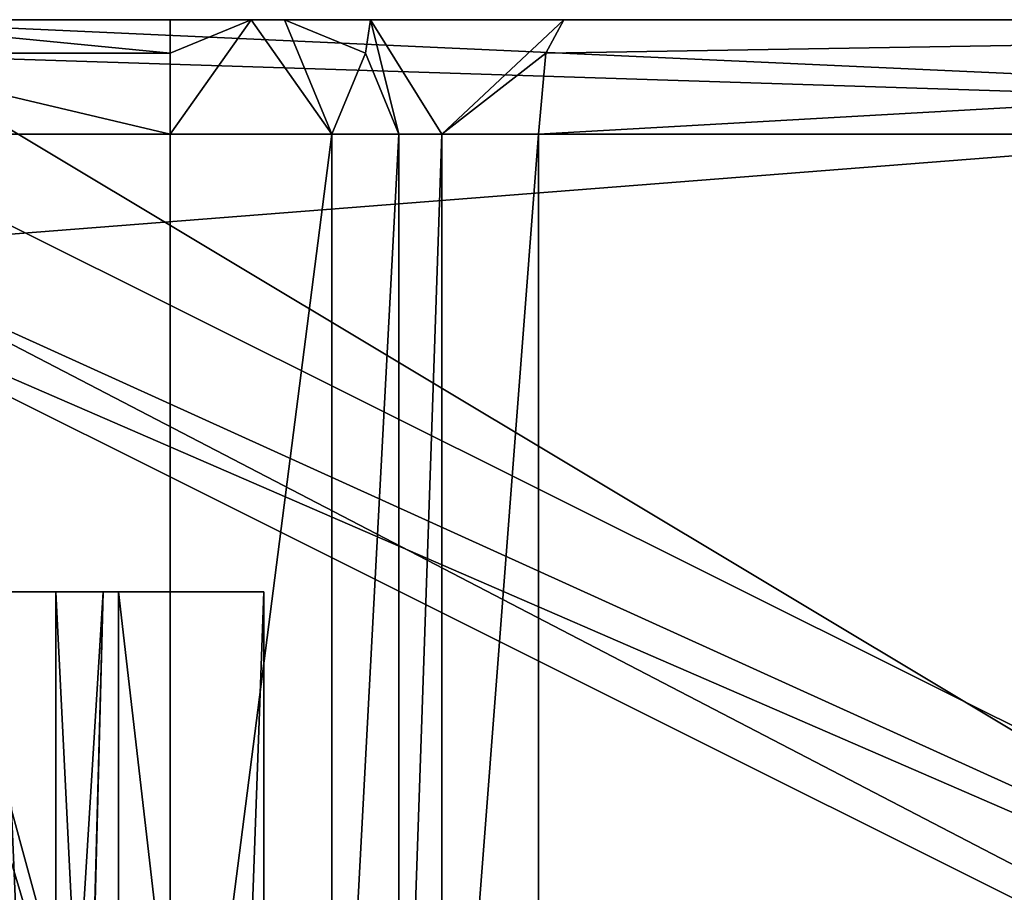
# Model space of a CAD drawing. Header units: millimetres. Extents: x -50 to 50, y -22 to 96.
# Tile 360 of 374: x 1.34 to 5.65, y 91.69 to 95.5. Entities that reach past the tile are written whole.
import ezdxf

# ---------------------------------------------------------------- set-up
doc = ezdxf.new("R2010")
doc.units = ezdxf.units.MM
doc.header["$LTSCALE"] = 65.185185
for name, color, linetype in [('1633', 7, 'CONTINUOUS'), ('2688', 7, 'CONTINUOUS'), ('2698', 7, 'CONTINUOUS'), ('2831', 7, 'CONTINUOUS'), ('2836', 7, 'CONTINUOUS'), ('2848', 7, 'CONTINUOUS'), ('2849', 7, 'CONTINUOUS'), ('2851', 7, 'CONTINUOUS'), ('2854', 7, 'CONTINUOUS'), ('2859', 7, 'CONTINUOUS'), ('2860', 7, 'CONTINUOUS'), ('2861', 7, 'CONTINUOUS'), ('2872', 7, 'CONTINUOUS'), ('2873', 7, 'CONTINUOUS'), ('2874', 7, 'CONTINUOUS'), ('3500', 7, 'CONTINUOUS'), ('3519', 7, 'CONTINUOUS'), ('3671', 7, 'CONTINUOUS'), ('3675', 7, 'CONTINUOUS'), ('3676', 7, 'CONTINUOUS'), ('3714', 7, 'CONTINUOUS')]:
    doc.layers.add(name, color=color, linetype=linetype)

msp = doc.modelspace()

# ---------------------------------------------------------------- linework, layer by layer
at = {"layer": '1633', "color": 7, "linetype": 'CONTINUOUS', "true_color": 0xe0f2ff}
for points in [[(2.4102, 87.5, 40.8332), (0, 27, 41), (2.4102, 93, 40.8332), (2.4102, 87.5, 40.8332)], [(2.4102, 93, 40.8332), (0, 27, 41), (1.7068, 93, 40.9166), (2.4102, 93, 40.8332)], [(1.7068, 93, 40.9166), (0, 27, 41), (1.1745, 73, 40.9605), (1.7068, 93, 40.9166)], [(1, 93, 40.9714), (1.7068, 93, 40.9166), (1.0873, 82.9977, 40.9662), (1, 93, 40.9714)], [(1.0873, 82.9977, 40.9662), (1.7068, 93, 40.9166), (1.1745, 73, 40.9605), (1.0873, 82.9977, 40.9662)]]:
    msp.add_3dface(points, dxfattribs=at)
at = {"layer": '2688', "color": 7, "linetype": 'CONTINUOUS', "true_color": 0xa80407}
for points in [[(0.5, 95, -33.7923), (0.5, 94.5, -33.7923), (11.5258, 89.5, -29.0258), (0.5, 95, -33.7923)], [(11.5258, 95, -29.0258), (0.5, 95, -33.7923), (11.5258, 89.5, -29.0258), (11.5258, 95, -29.0258)], [(11.5258, 89.5, -29.0258), (0.5, 94.5, -33.7923), (0, 94.5, -33.8), (11.5258, 89.5, -29.0258)], [(0, 89.5, -33.8), (11.5258, 89.5, -29.0258), (0, 94.5, -33.8), (0, 89.5, -33.8)]]:
    msp.add_3dface(points, dxfattribs=at)
at = {"layer": '2698', "color": 7, "linetype": 'CONTINUOUS', "true_color": 0xa80407}
for points in [[(3.6108, 95, 39.395), (12.0895, 95, 34.4332), (3.6108, 89.5, 39.395), (3.6108, 95, 39.395)], [(3.6108, 89.5, 39.395), (12.0895, 95, 34.4332), (12.7386, 89.5, 33.6694), (3.6108, 89.5, 39.395)]]:
    msp.add_3dface(points, dxfattribs=at)
at = {"layer": '2831', "color": 7, "linetype": 'CONTINUOUS', "true_color": 0xa80407}
for points in [[(0.5, 95.5, -34.2926), (11.5258, 95, -29.0258), (11.8794, 95.5, -29.3794), (0.5, 95.5, -34.2926)], [(11.5258, 95, -29.0258), (0.5, 95.5, -34.2926), (0.5, 95.3535, -33.9388), (11.5258, 95, -29.0258)], [(0.5, 95, -33.7923), (11.5258, 95, -29.0258), (0.5, 95.3535, -33.9388), (0.5, 95, -33.7923)]]:
    msp.add_3dface(points, dxfattribs=at)
at = {"layer": '2836', "color": 7, "linetype": 'CONTINUOUS', "true_color": 0xa80407}
for points in [[(12.0895, 95, 34.4332), (3.6108, 95, 39.395), (12.4811, 95.5, 34.7455), (12.0895, 95, 34.4332)], [(12.4811, 95.5, 34.7455), (3.6108, 95, 39.395), (3.6432, 95.3536, 39.5379), (12.4811, 95.5, 34.7455)], [(3.7215, 95.5, 39.8826), (12.4811, 95.5, 34.7455), (3.6432, 95.3536, 39.5379), (3.7215, 95.5, 39.8826)]]:
    msp.add_3dface(points, dxfattribs=at)
at = {"layer": '2848', "color": 7, "linetype": 'CONTINUOUS', "true_color": 0xa80407}
for points in [[(3, 89.5, 38.0215), (3, 95, 38.0215), (3, 89.5, 38.9075), (3, 89.5, 38.0215)], [(3, 89.5, 38.9075), (3, 95, 38.0215), (3, 95, 38.9075), (3, 89.5, 38.9075)]]:
    msp.add_3dface(points, dxfattribs=at)
at = {"layer": '2849', "color": 7, "linetype": 'CONTINUOUS', "true_color": 0xa80407}
for points in [[(-2, 95, 37.0215), (-0.5, 94.5, 37.0215), (2, 89.5, 37.0215), (-2, 95, 37.0215)], [(-2, 89.5, 37.0215), (-2, 95, 37.0215), (2, 89.5, 37.0215), (-2, 89.5, 37.0215)], [(0.5, 94.5, 37.0215), (0.5, 95, 37.0215), (2, 89.5, 37.0215), (0.5, 94.5, 37.0215)], [(2, 89.5, 37.0215), (0.5, 95, 37.0215), (2, 95, 37.0215), (2, 89.5, 37.0215)], [(-0.5, 94.5, 37.0215), (0.5, 94.5, 37.0215), (2, 89.5, 37.0215), (-0.5, 94.5, 37.0215)]]:
    msp.add_3dface(points, dxfattribs=at)
at = {"layer": '2851', "color": 7, "linetype": 'CONTINUOUS', "true_color": 0xa80407}
for points in [[(2, 89.5, 37.0215), (2, 95, 37.0215), (2.7071, 95, 37.3144), (2, 89.5, 37.0215)], [(2.7071, 89.5, 37.3144), (2, 89.5, 37.0215), (2.7071, 95, 37.3144), (2.7071, 89.5, 37.3144)], [(3, 95, 38.0215), (3, 89.5, 38.0215), (2.7071, 89.5, 37.3144), (3, 95, 38.0215)], [(3, 95, 38.0215), (2.7071, 89.5, 37.3144), (2.7071, 95, 37.3144), (3, 95, 38.0215)]]:
    msp.add_3dface(points, dxfattribs=at)
at = {"layer": '2854', "color": 7, "linetype": 'CONTINUOUS', "true_color": 0xa80407}
for points in [[(3, 89.5, 38.9075), (3, 95, 38.9075), (3.1881, 95, 39.2982), (3, 89.5, 38.9075)], [(3.1881, 89.5, 39.2982), (3, 89.5, 38.9075), (3.1881, 95, 39.2982), (3.1881, 89.5, 39.2982)], [(3.6108, 95, 39.395), (3.6108, 89.5, 39.395), (3.1881, 89.5, 39.2982), (3.6108, 95, 39.395)], [(3.6108, 95, 39.395), (3.1881, 89.5, 39.2982), (3.1881, 95, 39.2982), (3.6108, 95, 39.395)]]:
    msp.add_3dface(points, dxfattribs=at)
at = {"layer": '2859', "color": 7, "linetype": 'CONTINUOUS', "true_color": 0xa80407}
for points in [[(2.7071, 95, 37.3144), (2, 95, 37.0215), (2.3536, 95.5, 37.668), (2.7071, 95, 37.3144)], [(2.3536, 95.5, 37.668), (2, 95, 37.0215), (2, 95.3536, 37.168), (2.3536, 95.5, 37.668)], [(2, 95.5, 37.5215), (2.3536, 95.5, 37.668), (2, 95.3536, 37.168), (2, 95.5, 37.5215)], [(2.5, 95.5, 38.0215), (2.7071, 95, 37.3144), (2.3536, 95.5, 37.668), (2.5, 95.5, 38.0215)], [(2.8536, 95.3536, 38.0215), (2.7071, 95, 37.3144), (2.5, 95.5, 38.0215), (2.8536, 95.3536, 38.0215)], [(3, 95, 38.0215), (2.7071, 95, 37.3144), (2.8536, 95.3536, 38.0215), (3, 95, 38.0215)]]:
    msp.add_3dface(points, dxfattribs=at)
at = {"layer": '2860', "color": 7, "linetype": 'CONTINUOUS', "true_color": 0xa80407}
for points in [[(2.8536, 95.3536, 38.0215), (2.5, 95.5, 38.0215), (2.8536, 95.3536, 38.9075), (2.8536, 95.3536, 38.0215)], [(2.8536, 95.3536, 38.9075), (2.5, 95.5, 38.0215), (2.5, 95.5, 38.9075), (2.8536, 95.3536, 38.9075)], [(3, 95, 38.9075), (3, 95, 38.0215), (2.8536, 95.3536, 38.0215), (3, 95, 38.9075)], [(3, 95, 38.9075), (2.8536, 95.3536, 38.0215), (2.8536, 95.3536, 38.9075), (3, 95, 38.9075)]]:
    msp.add_3dface(points, dxfattribs=at)
at = {"layer": '2861', "color": 7, "linetype": 'CONTINUOUS', "true_color": 0xa80407}
for points in [[(2.8536, 95.3536, 38.9075), (2.5, 95.5, 38.9075), (2.8761, 95.5, 39.689), (2.8536, 95.3536, 38.9075)], [(3, 95, 38.9075), (2.8536, 95.3536, 38.9075), (2.8761, 95.5, 39.689), (3, 95, 38.9075)], [(3.7215, 95.5, 39.8826), (3.1881, 95, 39.2982), (2.8761, 95.5, 39.689), (3.7215, 95.5, 39.8826)], [(3.1881, 95, 39.2982), (3, 95, 38.9075), (2.8761, 95.5, 39.689), (3.1881, 95, 39.2982)], [(3.7215, 95.5, 39.8826), (3.6432, 95.3536, 39.5379), (3.1881, 95, 39.2982), (3.7215, 95.5, 39.8826)], [(3.6432, 95.3536, 39.5379), (3.6108, 95, 39.395), (3.1881, 95, 39.2982), (3.6432, 95.3536, 39.5379)]]:
    msp.add_3dface(points, dxfattribs=at)
at = {"layer": '2872', "color": 7, "linetype": 'CONTINUOUS', "true_color": 0xa80407}
for points in [[(1.5, 93, 39.2356), (1.5, 87.5, 39.2356), (1.5, 93, 40.0409), (1.5, 93, 39.2356)], [(1.5, 93, 40.0409), (1.5, 87.5, 39.2356), (1.5, 87.5, 40.0409), (1.5, 93, 40.0409)]]:
    msp.add_3dface(points, dxfattribs=at)
at = {"layer": '2873', "color": 7, "linetype": 'CONTINUOUS', "true_color": 0xa80407}
for points in [[(1.5, 93, 40.0409), (1.5, 87.5, 40.0409), (1.7747, 87.5, 40.6442), (1.5, 93, 40.0409)], [(1.5, 93, 40.0409), (1.7747, 87.5, 40.6442), (1.7747, 93, 40.6442), (1.5, 93, 40.0409)], [(2.4102, 87.5, 40.8332), (2.4102, 93, 40.8332), (1.7747, 93, 40.6442), (2.4102, 87.5, 40.8332)], [(1.7747, 87.5, 40.6442), (2.4102, 87.5, 40.8332), (1.7747, 93, 40.6442), (1.7747, 87.5, 40.6442)]]:
    msp.add_3dface(points, dxfattribs=at)
at = {"layer": '2874', "color": 7, "linetype": 'CONTINUOUS', "true_color": 0xa80407}
for points in [[(1.5, 87.5, 39.2356), (1.5, 93, 39.2356), (1.2657, 93, 38.6699), (1.5, 87.5, 39.2356)], [(1.5, 87.5, 39.2356), (1.2657, 93, 38.6699), (1.2657, 87.5, 38.6699), (1.5, 87.5, 39.2356)]]:
    msp.add_3dface(points, dxfattribs=at)
at = {"layer": '3500', "color": 7, "linetype": 'CONTINUOUS', "true_color": 0xe0f2ff}
for points in [[(0.5, 95.5, 42.2933), (0.5, 94.5, 42.2933), (13.0138, 88, 37.0676), (0.5, 95.5, 42.2933)], [(12.7515, 95.5, 37.3145), (0.5, 95.5, 42.2933), (13.0138, 88, 37.0676), (12.7515, 95.5, 37.3145)], [(0.5, 94.5, 42.2933), (0, 94.5, 42.3), (13.0138, 88, 37.0676), (0.5, 94.5, 42.2933)], [(13.0138, 88, 37.0676), (0, 94.5, 42.3), (0, 88, 42.3), (13.0138, 88, 37.0676)]]:
    msp.add_3dface(points, dxfattribs=at)
at = {"layer": '3519', "color": 7, "linetype": 'CONTINUOUS', "true_color": 0xe0f2ff}
for points in [[(0.5, 95.5, -36.2933), (13.2936, 95.5, -30.7936), (0.5, 94.5, -36.2933), (0.5, 95.5, -36.2933)], [(0.5, 94.5, -36.2933), (13.2936, 95.5, -30.7936), (13.0138, 88, -31.0676), (0.5, 94.5, -36.2933)], [(0, 88, -36.3), (0.5, 94.5, -36.2933), (13.0138, 88, -31.0676), (0, 88, -36.3)]]:
    msp.add_3dface(points, dxfattribs=at)
at = {"layer": '3671', "color": 7, "linetype": 'CONTINUOUS', "true_color": 0xa80407}
for points in [[(1.7068, 93, 40.9166), (1, 93, 40.9714), (1.5, 93, 40.0409), (1.7068, 93, 40.9166)], [(1, 93, 40.9714), (1.5, 93, 39.2356), (1.5, 93, 40.0409), (1, 93, 40.9714)], [(1.5, 93, 39.2356), (1, 93, 40.9714), (1.2657, 93, 38.6699), (1.5, 93, 39.2356)], [(1.7068, 93, 40.9166), (1.5, 93, 40.0409), (1.7747, 93, 40.6442), (1.7068, 93, 40.9166)], [(2.4102, 93, 40.8332), (1.7068, 93, 40.9166), (1.7747, 93, 40.6442), (2.4102, 93, 40.8332)]]:
    msp.add_3dface(points, dxfattribs=at)
at = {"layer": '3675', "color": 7, "linetype": 'CONTINUOUS', "true_color": 0xa80407}
for points in [[(0.5, 95.5, -34.2926), (11.8794, 95.5, -29.3794), (13.2936, 95.5, -30.7936), (0.5, 95.5, -34.2926)], [(0.5, 95.5, -34.2926), (13.2936, 95.5, -30.7936), (0.5, 95.5, -36.2933), (0.5, 95.5, -34.2926)]]:
    msp.add_3dface(points, dxfattribs=at)
at = {"layer": '3676', "color": 7, "linetype": 'CONTINUOUS', "true_color": 0xa80407}
for points in [[(3.7215, 95.5, 39.8826), (2.8761, 95.5, 39.689), (0.5, 95.5, 42.2933), (3.7215, 95.5, 39.8826)], [(3.7215, 95.5, 39.8826), (0.5, 95.5, 42.2933), (12.7515, 95.5, 37.3145), (3.7215, 95.5, 39.8826)], [(2.5, 95.5, 38.9075), (2, 95.5, 37.5215), (0.5, 95.5, 37.5215), (2.5, 95.5, 38.9075)], [(2.8761, 95.5, 39.689), (2.5, 95.5, 38.9075), (0.5, 95.5, 37.5215), (2.8761, 95.5, 39.689)], [(2.8761, 95.5, 39.689), (0.5, 95.5, 37.5215), (0.5, 95.5, 42.2933), (2.8761, 95.5, 39.689)], [(2.3536, 95.5, 37.668), (2, 95.5, 37.5215), (2.5, 95.5, 38.9075), (2.3536, 95.5, 37.668)], [(2.5, 95.5, 38.0215), (2.3536, 95.5, 37.668), (2.5, 95.5, 38.9075), (2.5, 95.5, 38.0215)], [(12.4811, 95.5, 34.7455), (3.7215, 95.5, 39.8826), (12.7515, 95.5, 37.3145), (12.4811, 95.5, 34.7455)]]:
    msp.add_3dface(points, dxfattribs=at)
at = {"layer": '3714', "color": 7, "linetype": 'CONTINUOUS', "true_color": 0xa80407}
for points in [[(2, 95.5, 37.5215), (2, 95.3536, 37.168), (0.5, 95.5, 37.5215), (2, 95.5, 37.5215)], [(0.5, 95.5, 37.5215), (2, 95.3536, 37.168), (0.5, 95.3536, 37.168), (0.5, 95.5, 37.5215)], [(2, 95, 37.0215), (0.5, 95, 37.0215), (0.5, 95.3536, 37.168), (2, 95, 37.0215)], [(2, 95.3536, 37.168), (2, 95, 37.0215), (0.5, 95.3536, 37.168), (2, 95.3536, 37.168)]]:
    msp.add_3dface(points, dxfattribs=at)

doc.saveas('drawing.dxf')
